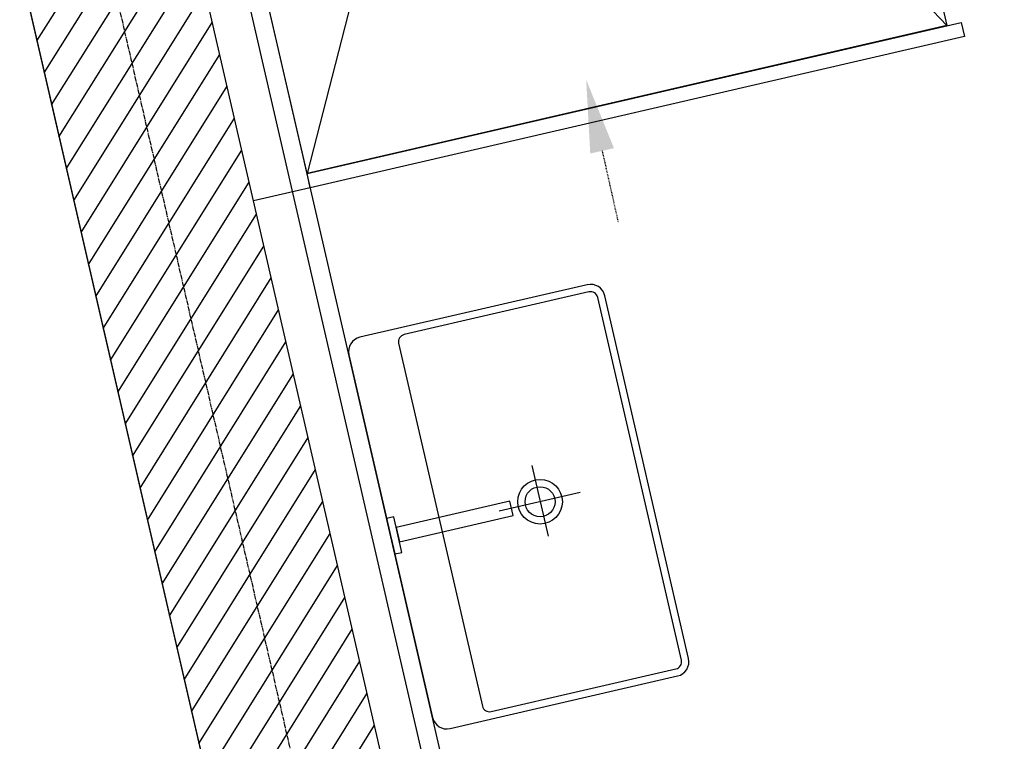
# Model space of a CAD drawing. Header units: millimetres. Extents: x 69081 to 158617, y -37521 to -9534.
# Tile 345 of 566: x 111726 to 111861, y -14514 to -14415. Entities that reach past the tile are written whole.
import ezdxf

# ---------------------------------------------------------------- set-up
doc = ezdxf.new("R2010")
doc.units = ezdxf.units.MM
doc.linetypes.add('DO', pattern=[0.8, 0.6, -0.1, 0, -0.1])
doc.linetypes.add('MP', pattern=[0.25, 0.15, -0.1])
for name, color, linetype in [('A-----SZ', 8, 'Continuous'), ('A-ARM', 8, 'Continuous'), ('A-MEB', 8, 'Continuous'), ('A-OSI', 8, 'DO'), ('A-SCI', 7, 'Continuous'), ('A_GSA_GK', 2, 'Continuous'), ('IS klimatyzacja', 150, 'Continuous'), ('IS wentylacja', 150, 'Continuous')]:
    doc.layers.add(name, color=color, linetype=linetype)

# ---------------------------------------------------------------- blocks, each defined once
blk = doc.blocks.new('osie')
at = {"layer": 'A-OSI'}
blk.add_line((17560.16, -41339.7), (18200.3, -44112.43), dxfattribs=at)
blk = doc.blocks.new('wentylacja 1 pietro')
at = {"layer": 'IS klimatyzacja', "linetype": 'MP', "lineweight": -2, "elevation": 6869.1}
blk.add_lwpolyline([(-26909.9, -8521.8), (-26888, -8619.4)], dxfattribs=at)
at = {"layer": 'IS klimatyzacja', "linetype": 'MP', "lineweight": -2}
for points, knots in [([(-28215.3, -9129.6, 7044), (-28212.3, -9140.6, 7044), (-28206.4, -9162.3, 7044), (-28191.7, -9193.1, 7044), (-28173.2, -9222.4, 7044), (-28150.4, -9250.5, 7044), (-28123.5, -9277.7, 7044), (-28092.7, -9304.1, 7044), (-28058.4, -9329.8, 7044), (-28020.9, -9354.8, 7044), (-27980.7, -9379.3, 7044), (-27938.5, -9403.5, 7044), (-27894.5, -9427.5, 7044), (-27849.4, -9451.6, 7044), (-27803.7, -9476.1, 7044), (-27757.7, -9501.2, 7044), (-27712, -9527.4, 7044), (-27667.1, -9554.8, 7044), (-27623.3, -9584.1, 7044), (-27581.2, -9615.6, 7044), (-27541.3, -9649.9, 7044), (-27504.2, -9687.5, 7044), (-27470.7, -9728.9, 7044), (-27441.9, -9774.6, 7044), (-27418.3, -9824.5, 7044), (-27408.5, -9860.3, 7044), (-27403.5, -9878.5, 7044)], [0, 0, 0, 0, 34.012662, 67.521578, 101.812774, 137.788627, 175.966933, 216.554369, 259.535276, 304.750486, 351.953548, 400.849642, 451.12168, 502.449097, 554.523547, 607.062222, 659.822424, 712.615373, 765.323173, 817.914117, 870.455934, 923.120333, 976.17367, 1029.951207, 1084.826495, 1141.204697, 1141.204697, 1141.204697, 1141.204697]), ([(-28293.3, -9147.6, 7044), (-28251.8, -9327.2, 7044), (-27887.4, -9522.1, 7044), (-27522.9, -9717, 7044), (-27481.4, -9896.5, 7044)], [0, 0, 0, 0, 552.761231, 1105.515946, 1105.515946, 1105.515946, 1105.515946]), ([(-28371.2, -9165.6, 7044), (-28366.3, -9183.8, 7044), (-28356.5, -9219.6, 7044), (-28332.8, -9269.6, 7044), (-28304, -9315.2, 7044), (-28270.5, -9356.6, 7044), (-28233.4, -9394.2, 7044), (-28193.5, -9428.5, 7044), (-28151.4, -9460, 7044), (-28107.7, -9489.3, 7044), (-28062.7, -9516.8, 7044), (-28017, -9542.9, 7044), (-27971.1, -9568, 7044), (-27925.3, -9592.5, 7044), (-27880.2, -9616.6, 7044), (-27836.3, -9640.6, 7044), (-27794, -9664.8, 7044), (-27753.8, -9689.3, 7044), (-27716.4, -9714.4, 7044), (-27682, -9740, 7044), (-27651.2, -9766.4, 7044), (-27624.3, -9793.6, 7044), (-27601.5, -9821.7, 7044), (-27583, -9851, 7044), (-27568.3, -9881.8, 7044), (-27562.4, -9903.5, 7044), (-27559.4, -9914.5, 7044)], [0, 0, 0, 0, 56.378201, 111.253353, 165.030786, 218.084146, 270.748453, 323.290258, 375.88111, 428.588921, 481.381754, 534.14185, 586.680525, 638.75504, 690.082393, 740.354372, 789.250526, 836.453796, 881.669074, 924.650054, 965.237463, 1003.415942, 1039.391795, 1073.682987, 1107.191929, 1141.204726, 1141.204726, 1141.204726, 1141.204726])]:
    blk.add_open_spline(points, degree=3, knots=knots, dxfattribs=at)
blk.add_solid([(-26926.2, -8525.4, 6869.1), (-26931.8, -8424.2, 6869.1), (-26893.7, -8518.1, 6869.1)], dxfattribs=at)

msp = doc.modelspace()

# ---------------------------------------------------------------- hatches: boundary and pattern name
at = {"layer": 'A-----SZ'}
h = msp.add_hatch(dxfattribs=at)
h.set_pattern_fill('ANSI31', color=256, angle=13)
h.set_pattern_definition([(58, (78350.1237, -1658.3088), (-2.6925527, 1.68249366), [])])
h.paths.add_polyline_path([(111711.3423, -14343.6921), (111734.7271, -14338.2933), (111801.3127, -14626.7068), (111777.9278, -14632.1057)])

# ---------------------------------------------------------------- linework, layer by layer
msp.add_lwpolyline([(111556.6836, -14345.0488), (111703.244, -14308.6148), (111981.0586, -15511.9618), (112126.2397, -15478.4441), (112217.3915, -15876.8725), (113845.1415, -15876.8725), (113845.1415, -14161.4491), (113996.1415, -14161.4491), (113996.1415, -16037.4491), (111947.4049, -16037.4491), (111556.4636, -14344.5529)])
at = {"layer": 'A-ARM'}
for points in [[(111832.9148, -14327.9405), (111853.1604, -14415.6338), (111765.4671, -14435.8794), (111745.2215, -14348.1861), (111834.8636, -14327.4906)], [(111853.1604, -14415.6338), (111788.1696, -14347.5075), (111765.4671, -14435.8794)]]:
    msp.add_lwpolyline(points, dxfattribs=at)
for points in [[(111765.4671, -14435.8794), (111855.1092, -14415.1839), (111855.5591, -14417.1327), (111765.917, -14437.8282)], [(111778.1389, -14486.3217), (111793.7289, -14482.7225), (111793.279, -14480.7738), (111777.689, -14484.373)], [(111776.3772, -14483.1364), (111777.502, -14488.0082), (111778.4764, -14487.7833), (111777.3516, -14482.9114)]]:
    msp.add_lwpolyline(points, close=True, dxfattribs=at)
for points in [[(111771.2034, -14460.7259), (111782.6759, -14510.4188, 0.41421356), (111785.0745, -14511.9176), (111816.2543, -14504.7192, 0.41421356), (111817.7532, -14502.3205), (111806.2807, -14452.6276, 0.41421356), (111803.882, -14451.1288), (111772.7022, -14458.3272, 0.41421356)], [(111778.0239, -14459.1512), (111789.4965, -14508.8441, 0.41421356), (111790.6958, -14509.5935), (111816.0294, -14503.7448, 0.41421356), (111816.7788, -14502.5455), (111805.3063, -14452.8526, 0.41421356), (111804.107, -14452.1032), (111778.7734, -14457.9519, 0.41421356)]]:
    msp.add_lwpolyline(points, format="xyb", close=True, dxfattribs=at)
at = {"layer": 'A-MEB'}
for p, q in [((111796.2562, -14475.888), (111798.4924, -14485.574)), ((111802.9177, -14479.5748), (111791.8065, -14482.14))]:
    msp.add_line(p, q, dxfattribs=at)
for radius in [3.0572, 2.0572]:
    msp.add_circle((111797.4014, -14480.8483), radius, dxfattribs=at)
at = {"layer": 'A-SCI', "color": 4}
msp.add_lwpolyline([(111703.244, -14308.6148), (111777.9278, -14632.1057), (111801.3127, -14626.7068), (111726.6289, -14303.216)], dxfattribs=at)
at = {"layer": 'A_GSA_GK', "color": 8}
msp.add_line((111785.5263, -14533.8788), (111742.7856, -14348.7485), dxfattribs=at)
at = {"layer": 'A_GSA_GK'}
for p, q in [((111787.9622, -14533.3164), (111745.2215, -14348.1861)), ((111765.917, -14437.8282), (111758.122, -14439.6278))]:
    msp.add_line(p, q, dxfattribs=at)

# ---------------------------------------------------------------- block references
at = {"layer": 'A-OSI', "color": 4}
msp.add_blockref('osie', (94084.5456, 27337.9801), dxfattribs=at)
at = {"layer": 'IS wentylacja', "color": 3, "xscale": 0.1, "yscale": 0.1, "zscale": 0.1}
msp.add_blockref('wentylacja 1 pietro', (114496.9033, -13580.6112), dxfattribs=at)

doc.saveas('drawing.dxf')
